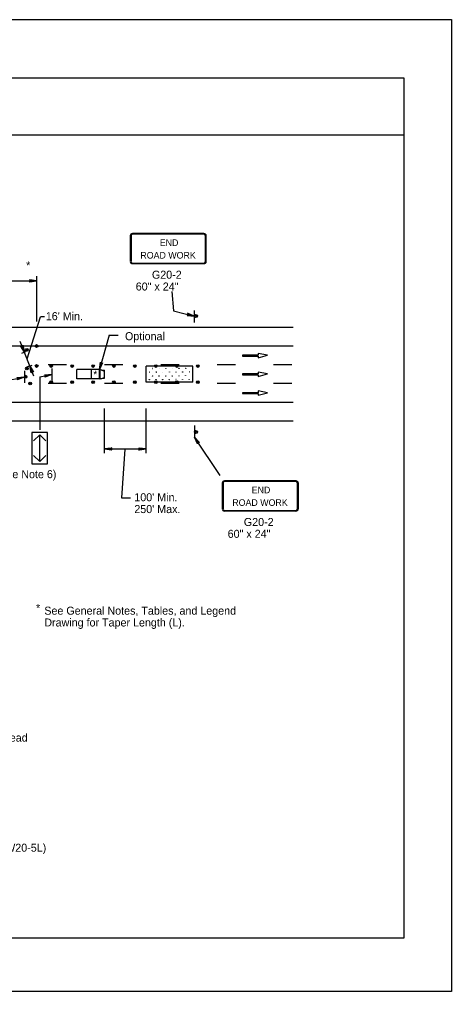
# Model space of a CAD drawing. Extents: x -14145 to -13662, y 30244 to 30661.
# Drawn here: x -13768.5 to -13757.17, y 30397.81 to 30423.31 of the extents above; entities that cross this region are included whole.
import ezdxf

# ---------------------------------------------------------------- set-up
doc = ezdxf.new("R2010")
doc.units = 0
for name, color, linetype in [('1', 7, 'Continuous'), ('10', 7, 'Continuous'), ('2', 7, 'Continuous'), ('61', 7, 'Continuous')]:
    doc.layers.add(name, color=color, linetype=linetype)

msp = doc.modelspace()

# ---------------------------------------------------------------- linework, layer by layer
at = {"layer": '1'}
for p, q in [((-13763.664, 30417.693), (-13765.537, 30417.693)), ((-13763.664, 30417.693), (-13765.537, 30417.693)), ((-13763.664, 30417.678), (-13765.537, 30417.678)), ((-13763.664, 30417.678), (-13765.537, 30417.678)), ((-13765.598, 30417.642), (-13765.598, 30416.954)), ((-13765.573, 30417.642), (-13765.573, 30416.954)), ((-13763.628, 30416.954), (-13763.628, 30417.642)), ((-13763.603, 30416.954), (-13763.603, 30417.642)), ((-13765.537, 30416.917), (-13763.664, 30416.917)), ((-13765.537, 30416.902), (-13763.664, 30416.902)), ((-13769.319, 30416.449), (-13768.052, 30416.449)), ((-13768.051, 30416.57), (-13768.051, 30415.385)), ((-13764.503, 30416.171), (-13764.466, 30415.664)), ((-13764.465, 30415.664), (-13763.918, 30415.524)), ((-13763.912, 30415.357), (-13763.912, 30415.669)), ((-13763.912, 30415.357), (-13763.912, 30415.669)), ((-13768.304, 30414.407), (-13767.951, 30415.502)), ((-13788.41, 30415.234), (-13761.322, 30415.234)), ((-13766.146, 30415.024), (-13766.406, 30414.128)), ((-13766.146, 30415.024), (-13765.91, 30415.024)), ((-13788.41, 30414.742), (-13761.322, 30414.742)), ((-13768.127, 30413.953), (-13768.481, 30414.862)), ((-13768.443, 30414.553), (-13768.314, 30414.603)), ((-13762.244, 30414.5), (-13762.658, 30414.5)), ((-13762.658, 30414.5), (-13762.658, 30414.478)), ((-13762.658, 30414.478), (-13762.242, 30414.478)), ((-13762, 30414.499), (-13762.244, 30414.545)), ((-13762.244, 30414.545), (-13762.244, 30414.5)), ((-13762.242, 30414.433), (-13762, 30414.499)), ((-13762.242, 30414.478), (-13762.242, 30414.433)), ((-13768.306, 30414.19), (-13768.172, 30414.242)), ((-13767.266, 30414.25), (-13767.746, 30414.25)), ((-13767.652, 30414.151), (-13767.652, 30413.833)), ((-13767, 30413.882), (-13767, 30414.128)), ((-13766.406, 30414.128), (-13767, 30414.128)), ((-13766.616, 30413.882), (-13766.616, 30414.128)), ((-13766.406, 30413.882), (-13766.406, 30414.128)), ((-13766.406, 30414.128), (-13766.268, 30414.104)), ((-13766.382, 30413.882), (-13766.382, 30414.122)), ((-13766.382, 30414.12), (-13766.271, 30414.077)), ((-13765.79, 30414.25), (-13766.27, 30414.25)), ((-13763.957, 30414.214), (-13765.181, 30414.214)), ((-13765.181, 30413.788), (-13765.181, 30414.214)), ((-13764.314, 30414.25), (-13764.794, 30414.25)), ((-13763.957, 30413.788), (-13763.957, 30414.214)), ((-13762.838, 30414.25), (-13763.318, 30414.25)), ((-13761.362, 30414.25), (-13761.842, 30414.25)), ((-13768.933, 30413.818), (-13768.378, 30413.923)), ((-13768.372, 30414.09), (-13768.372, 30413.772)), ((-13767.971, 30413.932), (-13767.652, 30413.992)), ((-13767.971, 30413.931), (-13767.971, 30412.539)), ((-13766.406, 30413.882), (-13767, 30413.882)), ((-13766.406, 30413.882), (-13766.268, 30413.894)), ((-13766.382, 30413.882), (-13766.268, 30413.912)), ((-13766.268, 30413.894), (-13766.268, 30414.104)), ((-13762.244, 30414.008), (-13762.658, 30414.008)), ((-13762.658, 30414.008), (-13762.658, 30413.986)), ((-13762.658, 30413.986), (-13762.242, 30413.986)), ((-13762, 30414.007), (-13762.244, 30414.053)), ((-13762.244, 30414.053), (-13762.244, 30414.008)), ((-13762.242, 30413.941), (-13762, 30414.007)), ((-13762.242, 30413.986), (-13762.242, 30413.941)), ((-13767.266, 30413.758), (-13767.746, 30413.758)), ((-13765.79, 30413.758), (-13766.27, 30413.758)), ((-13763.957, 30413.788), (-13765.181, 30413.788)), ((-13764.314, 30413.758), (-13764.794, 30413.758)), ((-13762.838, 30413.758), (-13763.318, 30413.758)), ((-13761.362, 30413.758), (-13761.842, 30413.758)), ((-13762.244, 30413.516), (-13762.658, 30413.516)), ((-13762.658, 30413.516), (-13762.658, 30413.494)), ((-13762.658, 30413.494), (-13762.242, 30413.494)), ((-13762, 30413.515), (-13762.244, 30413.561)), ((-13762.244, 30413.561), (-13762.244, 30413.516)), ((-13762.242, 30413.449), (-13762, 30413.515)), ((-13762.242, 30413.494), (-13762.242, 30413.449)), ((-13788.41, 30413.266), (-13761.322, 30413.266)), ((-13766.268, 30411.93), (-13766.268, 30413.103)), ((-13765.182, 30411.93), (-13765.182, 30413.103)), ((-13788.41, 30412.774), (-13761.322, 30412.774)), ((-13763.912, 30412.659), (-13763.912, 30412.347)), ((-13763.912, 30412.659), (-13763.912, 30412.347)), ((-13767.764, 30412.476), (-13768.178, 30412.476)), ((-13768.178, 30412.476), (-13768.178, 30411.648)), ((-13768.137, 30412.252), (-13767.971, 30412.411)), ((-13767.971, 30412.476), (-13767.971, 30412.476)), ((-13767.971, 30411.713), (-13767.971, 30412.411)), ((-13767.806, 30412.252), (-13767.971, 30412.411)), ((-13767.764, 30411.648), (-13767.764, 30412.476)), ((-13763.242, 30411.346), (-13763.912, 30412.347)), ((-13768.137, 30411.872), (-13767.971, 30411.713)), ((-13767.806, 30411.872), (-13767.971, 30411.713)), ((-13766.268, 30412.039), (-13765.182, 30412.039)), ((-13765.737, 30412.038), (-13765.83, 30410.762)), ((-13768.178, 30411.648), (-13767.764, 30411.648)), ((-13763.185, 30411.153), (-13763.185, 30410.465)), ((-13763.16, 30411.153), (-13763.16, 30410.465)), ((-13761.251, 30411.203), (-13763.124, 30411.203)), ((-13761.251, 30411.203), (-13763.124, 30411.203)), ((-13761.251, 30411.189), (-13763.124, 30411.189)), ((-13761.251, 30411.189), (-13763.124, 30411.189)), ((-13761.215, 30410.465), (-13761.215, 30411.153)), ((-13761.19, 30410.465), (-13761.19, 30411.153)), ((-13763.124, 30410.427), (-13761.251, 30410.427)), ((-13763.124, 30410.413), (-13761.251, 30410.413))]:
    msp.add_line(p, q, dxfattribs=at)
for points in [[(-13768.232, 30416.473), (-13768.22, 30416.455), (-13768.052, 30416.449), (-13768.232, 30416.473), (-13768.238, 30416.479), (-13768.052, 30416.449), (-13768.22, 30416.443), (-13768.226, 30416.425), (-13768.052, 30416.449), (-13768.238, 30416.419), (-13768.226, 30416.425)], [(-13767.846, 30415.502), (-13767.951, 30415.502)], [(-13764.098, 30415.548), (-13764.086, 30415.56), (-13763.918, 30415.524), (-13764.098, 30415.548), (-13764.104, 30415.542), (-13763.918, 30415.524), (-13764.08, 30415.578), (-13764.086, 30415.59), (-13763.918, 30415.524), (-13764.092, 30415.602), (-13764.086, 30415.59)], [(-13768.418, 30414.757), (-13768.428, 30414.743), (-13768.372, 30414.581), (-13768.418, 30414.757), (-13768.412, 30414.764), (-13768.372, 30414.581), (-13768.446, 30414.735), (-13768.458, 30414.74), (-13768.372, 30414.581), (-13768.471, 30414.745), (-13768.458, 30414.74)], [(-13768.185, 30414.043), (-13768.175, 30414.057), (-13768.231, 30414.219), (-13768.185, 30414.043), (-13768.191, 30414.036), (-13768.231, 30414.219), (-13768.157, 30414.065), (-13768.145, 30414.06), (-13768.231, 30414.219), (-13768.132, 30414.055), (-13768.145, 30414.06)], [(-13766.339, 30414.288), (-13766.352, 30414.285), (-13766.406, 30414.128), (-13766.339, 30414.288), (-13766.325, 30414.296), (-13766.406, 30414.128), (-13766.368, 30414.292), (-13766.377, 30414.3), (-13766.406, 30414.128), (-13766.379, 30414.313), (-13766.377, 30414.3)], [(-13768.559, 30413.91), (-13768.548, 30413.898), (-13768.378, 30413.923), (-13768.559, 30413.91), (-13768.565, 30413.917), (-13768.378, 30413.923), (-13768.543, 30413.879), (-13768.55, 30413.868), (-13768.378, 30413.923), (-13768.557, 30413.856), (-13768.55, 30413.868)], [(-13767.833, 30413.979), (-13767.822, 30413.967), (-13767.652, 30413.992), (-13767.833, 30413.979), (-13767.839, 30413.986), (-13767.652, 30413.992), (-13767.817, 30413.948), (-13767.824, 30413.937), (-13767.652, 30413.992), (-13767.831, 30413.925), (-13767.824, 30413.937)], [(-13763.83, 30412.185), (-13763.822, 30412.201), (-13763.912, 30412.347), (-13763.83, 30412.185), (-13763.833, 30412.178), (-13763.912, 30412.347), (-13763.807, 30412.212), (-13763.794, 30412.211), (-13763.912, 30412.347), (-13763.781, 30412.209), (-13763.794, 30412.211)], [(-13766.088, 30412.021), (-13766.1, 30412.033), (-13766.268, 30412.039), (-13766.088, 30412.021), (-13766.082, 30412.009), (-13766.268, 30412.039), (-13766.1, 30412.051), (-13766.094, 30412.063), (-13766.268, 30412.039), (-13766.082, 30412.069), (-13766.094, 30412.063)], [(-13765.362, 30412.063), (-13765.35, 30412.045), (-13765.182, 30412.039), (-13765.362, 30412.063), (-13765.368, 30412.069), (-13765.182, 30412.039), (-13765.35, 30412.033), (-13765.356, 30412.015), (-13765.182, 30412.039), (-13765.368, 30412.009), (-13765.356, 30412.015)], [(-13765.83, 30410.762), (-13765.594, 30410.762)]]:
    msp.add_lwpolyline(points, dxfattribs=at)
for centre, radius in [((-13763.874, 30415.53), 0.0408), ((-13768.305, 30414.643), 0.0354), ((-13768.308, 30414.646), 0.0143), ((-13768.051, 30414.741), 0.0354), ((-13768.055, 30414.744), 0.0143), ((-13768.305, 30414.152), 0.0354), ((-13768.308, 30414.155), 0.0143), ((-13768.051, 30414.216), 0.0354), ((-13768.055, 30414.219), 0.0143), ((-13767.671, 30414.215), 0.0354), ((-13767.674, 30414.218), 0.0143), ((-13767.122, 30414.215), 0.0354), ((-13767.125, 30414.218), 0.0143), ((-13766.573, 30414.215), 0.0354), ((-13766.576, 30414.218), 0.0143), ((-13766.024, 30414.215), 0.0354), ((-13766.027, 30414.218), 0.0143), ((-13765.475, 30414.215), 0.0354), ((-13765.478, 30414.218), 0.0143), ((-13765.011, 30414.151), 0.00272), ((-13764.926, 30414.215), 0.0354), ((-13764.929, 30414.218), 0.0143), ((-13764.838, 30414.152), 0.00272), ((-13764.664, 30414.154), 0.00272), ((-13764.489, 30414.152), 0.00272), ((-13764.377, 30414.215), 0.0354), ((-13764.38, 30414.218), 0.0143), ((-13764.318, 30414.155), 0.00272), ((-13764.143, 30414.157), 0.00272), ((-13763.828, 30414.215), 0.0354), ((-13763.831, 30414.218), 0.0143), ((-13768.34, 30413.932), 0.0325), ((-13765.096, 30413.858), 0.00272), ((-13765.09, 30414.053), 0.00272), ((-13765.016, 30413.955), 0.00272), ((-13764.921, 30413.859), 0.00272), ((-13764.916, 30414.056), 0.00272), ((-13764.844, 30413.955), 0.00272), ((-13764.748, 30413.859), 0.00272), ((-13764.744, 30414.053), 0.00272), ((-13764.668, 30413.956), 0.00272), ((-13764.574, 30413.86), 0.00272), ((-13764.568, 30414.056), 0.00272), ((-13764.495, 30413.956), 0.00272), ((-13764.4, 30413.861), 0.00272), ((-13764.395, 30414.054), 0.00272), ((-13764.319, 30413.957), 0.00272), ((-13764.228, 30413.864), 0.00272), ((-13764.226, 30413.861), 0.00272), ((-13764.223, 30414.059), 0.00272), ((-13764.221, 30414.057), 0.00272), ((-13764.148, 30413.961), 0.00272), ((-13764.053, 30413.865), 0.00272), ((-13764.048, 30414.062), 0.00272), ((-13768.22, 30413.758), 0.0354), ((-13768.224, 30413.761), 0.0143), ((-13767.671, 30413.792), 0.0354), ((-13767.674, 30413.795), 0.0143), ((-13767.122, 30413.792), 0.0354), ((-13767.125, 30413.795), 0.0143), ((-13766.573, 30413.792), 0.0354), ((-13766.576, 30413.795), 0.0143), ((-13766.024, 30413.792), 0.0354), ((-13766.027, 30413.795), 0.0143), ((-13765.475, 30413.792), 0.0354), ((-13765.478, 30413.795), 0.0143), ((-13764.926, 30413.792), 0.0354), ((-13764.929, 30413.795), 0.0143), ((-13764.377, 30413.792), 0.0354), ((-13764.38, 30413.795), 0.0143), ((-13763.828, 30413.792), 0.0354), ((-13763.831, 30413.795), 0.0143), ((-13763.874, 30412.486), 0.0408)]:
    msp.add_circle(centre, radius, dxfattribs=at)
for centre, start, end in [((-13763.879, 30415.522), 175.7499, 170.479), ((-13768.34, 30413.943), 189.521, 184.2501), ((-13763.879, 30412.494), 189.521, 184.2501)]:
    msp.add_arc(centre, 0.0214, start, end, dxfattribs=at)
for centre, major_axis, ratio, start_param, end_param in [((-13765.538, 30417.64), (0.0609, 0), 0.839899, 1.570796, 3.141593), ((-13765.538, 30417.64), (0, -0.0365), 0.999938, 3.141593, 4.712389), ((-13763.665, 30417.64), (-0.0609, 0), 0.839899, 3.141593, 4.712389), ((-13763.665, 30417.64), (0, 0.0365), 0.999938, 4.712389, 6.283185), ((-13765.538, 30416.952), (0.0609, 0), 0.839899, 3.141593, 4.712389), ((-13765.538, 30416.952), (0, -0.0365), 0.999938, 4.712389, 6.283185), ((-13763.665, 30416.952), (0, 0.0365), 0.999938, 3.141593, 4.712389), ((-13763.665, 30416.952), (-0.0609, 0), 0.839899, 1.570796, 3.141593), ((-13763.125, 30411.15), (0.0609, 0), 0.839899, 1.570796, 3.141593), ((-13763.125, 30411.15), (0, -0.0365), 0.999938, 3.141593, 4.712389), ((-13761.253, 30411.15), (-0.0609, 0), 0.839899, 3.141593, 4.712389), ((-13761.253, 30411.15), (0, 0.0365), 0.999938, 4.712389, 6.283185), ((-13763.125, 30410.463), (0.0609, 0), 0.839899, 3.141593, 4.712389), ((-13763.125, 30410.463), (0, -0.0365), 0.999938, 4.712389, 6.283185), ((-13761.253, 30410.463), (0, 0.0365), 0.999938, 3.141593, 4.712389), ((-13761.253, 30410.463), (-0.0609, 0), 0.839899, 1.570796, 3.141593)]:
    msp.add_ellipse(centre, major_axis=major_axis, ratio=ratio, start_param=start_param, end_param=end_param, dxfattribs=at)
at = {"layer": '10'}
for p, q in [((-13789.874, 30421.777), (-13758.422, 30421.777)), ((-13758.422, 30421.777), (-13758.422, 30399.207)), ((-13789.874, 30420.277), (-13758.422, 30420.277)), ((-13758.422, 30399.207), (-13789.874, 30399.207))]:
    msp.add_line(p, q, dxfattribs=at)
at = {"layer": '61'}
msp.add_lwpolyline([(-13790.174, 30423.307), (-13757.174, 30423.307), (-13757.174, 30397.807), (-13790.174, 30397.807)], close=True, dxfattribs=at)

# ---------------------------------------------------------------- texts
at = {"layer": '1'}
for s, p in [('END', (-13764.823, 30417.365)), ('ROAD WORK', (-13765.332, 30417.034)), ('END', (-13762.413, 30410.878)), ('ROAD WORK', (-13762.922, 30410.547))]:
    msp.add_text(s, height=0.173, dxfattribs=at).set_placement(p)
msp.add_text('*', height=0.198, rotation=0.7233, dxfattribs=at).set_placement((-13766.564, 30413.897))
at = {"layer": '2'}
for s, p in [('*', (-13768.326, 30416.753)), ('G20-2', (-13765.029, 30416.506)), ('60" x 24"', (-13765.453, 30416.196)), ("16' Min.", (-13767.811, 30415.418)), ('Optional', (-13765.735, 30414.893)), ('(See Note 6)', (-13769.125, 30411.273)), ("100' Min. ", (-13765.49, 30410.668)), ("250' Max.", (-13765.49, 30410.358)), ('G20-2', (-13762.619, 30410.019)), ('60" x 24"', (-13763.043, 30409.709)), ('*', (-13768.067, 30407.765)), ('See General Notes, Tables, and Legend ', (-13767.85, 30407.693)), ('Drawing for Taper Length (L).', (-13767.85, 30407.383)), ('    the operation is 60 minutes or less.  Center Lane Closed Ahead Signs (W9-3) shall be used instead', (-13780.931, 30404.362)), ('5.  Where speed or volume is higher, additional signing such as the Left Lane Closed XX ft Sign (W20-5L) ', (-13780.927, 30401.475))]:
    msp.add_text(s, height=0.21, dxfattribs=at).set_placement(p)

doc.saveas('drawing.dxf')
